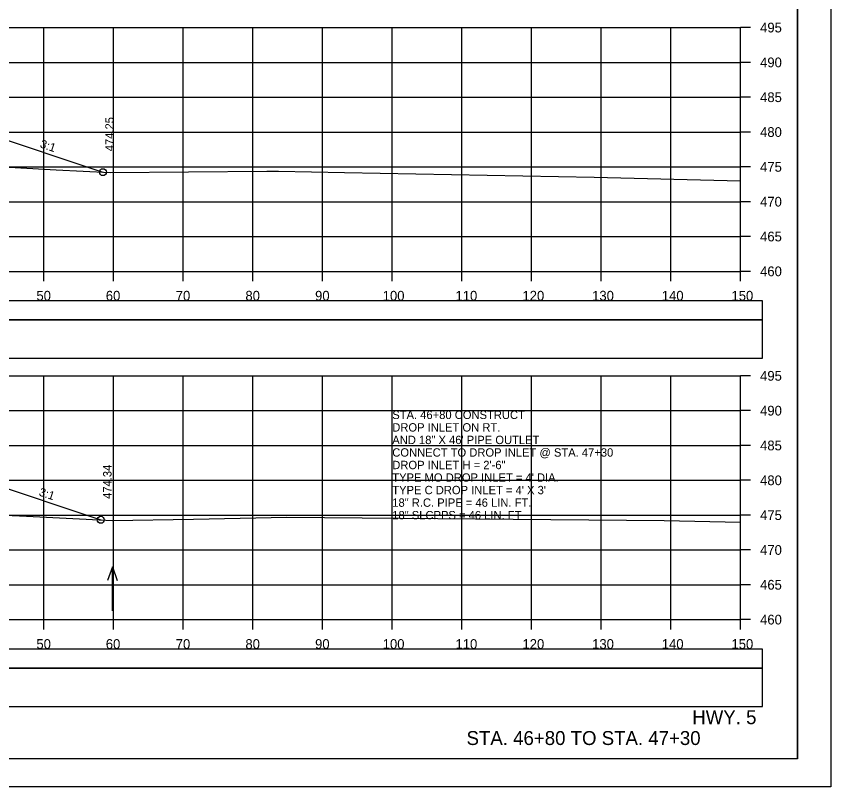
# Model space of a CAD drawing. Extents: x 1371057 to 1372761, y 380005 to 390517.
# Drawn here: x 1371606.9 to 1371723.8, y 382565.1 to 382675.7 of the extents above; entities that cross this region are included whole.
import ezdxf

# ---------------------------------------------------------------- set-up
doc = ezdxf.new("R2010")
doc.units = 0
for name, color, linetype in [('R_Axis', 7, 'Continuous'), ('R_Axis Annot', 7, 'Continuous'), ('R_Border', 7, 'Continuous'), ('R_Detour', 7, 'Continuous'), ('R_Dimension', 7, 'Continuous'), ('R_Draft', 7, 'Continuous'), ('R_Exist Surface', 7, 'Continuous'), ('R_Fin Surface', 7, 'Continuous'), ('R_Grid', 7, 'Continuous'), ('R_No Plot', 7, 'Continuous'), ('R_Water Annot', 7, 'Continuous'), ('R_Xsect Elev', 7, 'Continuous'), ('R_Xsect Slope', 7, 'Continuous')]:
    doc.layers.add(name, color=color, linetype=linetype)

msp = doc.modelspace()

# ---------------------------------------------------------------- linework, layer by layer
at = {"layer": 'R_Axis'}
for p, q in [((1371710.87, 382639.12), (1371710.87, 382674.12)), ((1371712.27, 382674.12), (1371710.87, 382674.12)), ((1371712.27, 382669.12), (1371710.87, 382669.12)), ((1371712.27, 382664.12), (1371710.87, 382664.12)), ((1371712.27, 382659.12), (1371710.87, 382659.12)), ((1371712.27, 382654.12), (1371710.87, 382654.12)), ((1371712.27, 382649.12), (1371710.87, 382649.12)), ((1371712.27, 382644.12), (1371710.87, 382644.12)), ((1371410.87, 382639.12), (1371710.87, 382639.12)), ((1371610.87, 382637.72), (1371610.87, 382639.12)), ((1371620.87, 382637.72), (1371620.87, 382639.12)), ((1371630.87, 382637.72), (1371630.87, 382639.12)), ((1371640.87, 382637.72), (1371640.87, 382639.12)), ((1371650.87, 382637.72), (1371650.87, 382639.12)), ((1371660.87, 382637.72), (1371660.87, 382639.12)), ((1371670.87, 382637.72), (1371670.87, 382639.12)), ((1371680.87, 382637.72), (1371680.87, 382639.12)), ((1371690.87, 382637.72), (1371690.87, 382639.12)), ((1371700.87, 382637.72), (1371700.87, 382639.12)), ((1371710.87, 382637.72), (1371710.87, 382639.12)), ((1371712.27, 382639.12), (1371710.87, 382639.12)), ((1371710.87, 382589.12), (1371710.87, 382624.12)), ((1371712.27, 382624.12), (1371710.87, 382624.12)), ((1371712.27, 382619.12), (1371710.87, 382619.12)), ((1371712.27, 382614.12), (1371710.87, 382614.12)), ((1371712.27, 382609.12), (1371710.87, 382609.12)), ((1371712.27, 382604.12), (1371710.87, 382604.12)), ((1371712.27, 382599.12), (1371710.87, 382599.12)), ((1371712.27, 382594.12), (1371710.87, 382594.12)), ((1371410.87, 382589.12), (1371710.87, 382589.12)), ((1371610.87, 382587.72), (1371610.87, 382589.12)), ((1371620.87, 382587.72), (1371620.87, 382589.12)), ((1371630.87, 382587.72), (1371630.87, 382589.12)), ((1371640.87, 382587.72), (1371640.87, 382589.12)), ((1371650.87, 382587.72), (1371650.87, 382589.12)), ((1371660.87, 382587.72), (1371660.87, 382589.12)), ((1371670.87, 382587.72), (1371670.87, 382589.12)), ((1371680.87, 382587.72), (1371680.87, 382589.12)), ((1371690.87, 382587.72), (1371690.87, 382589.12)), ((1371700.87, 382587.72), (1371700.87, 382589.12)), ((1371710.87, 382587.72), (1371710.87, 382589.12)), ((1371712.27, 382589.12), (1371710.87, 382589.12))]:
    msp.add_line(p, q, dxfattribs=at)
at = {"layer": 'R_Border'}
for q in [(1371719.05, 382774.58), (1371402.87, 382569.12)]:
    msp.add_line((1371719.05, 382569.12), q, dxfattribs=at)
at = {"layer": 'R_Detour'}
for points in [[(1371407.72, 382632.16), (1371714.03, 382632.16), (1371714.03, 382634.87), (1371407.72, 382634.87)], [(1371407.72, 382582.16), (1371714.03, 382582.16), (1371714.03, 382584.87), (1371407.72, 382584.87)]]:
    msp.add_lwpolyline(points, close=True, dxfattribs=at)
at = {"layer": 'R_Dimension'}
for points in [[(1371407.72, 382626.64), (1371714.03, 382626.64), (1371714.03, 382632.16), (1371407.72, 382632.16)], [(1371407.72, 382576.64), (1371714.03, 382576.64), (1371714.03, 382582.16), (1371407.72, 382582.16)]]:
    msp.add_lwpolyline(points, close=True, dxfattribs=at)
at = {"layer": 'R_Exist Surface'}
for points in [[(1371604.15, 382654.16), (1371612.62, 382653.7), (1371620.36, 382653.31), (1371642.87, 382653.48), (1371644.56, 382653.51), (1371654, 382653.3), (1371689.83, 382652.62), (1371710.87, 382652.13)], [(1371604.22, 382604.18), (1371608.35, 382603.95), (1371620.69, 382603.37), (1371632.32, 382603.52), (1371645.75, 382603.83), (1371699.9, 382603.37), (1371710.87, 382603.13)]]:
    msp.add_lwpolyline(points, dxfattribs=at)
at = {"layer": 'R_Fin Surface'}
for points in [[(1371513.25, 382656.98), (1371519.37, 382659.02), (1371520.76, 382658.99), (1371524.37, 382658.92), (1371526.04, 382658.88), (1371527.37, 382658.86), (1371527.87, 382658.86), (1371527.88, 382658.36), (1371528.87, 382658.38), (1371539.66, 382658.59), (1371560.86, 382659.02), (1371560.87, 382659.02), (1371581.54, 382658.6), (1371592.87, 382658.38), (1371593.87, 382658.36), (1371593.87, 382658.86), (1371594.37, 382658.86), (1371597.37, 382658.92), (1371602.37, 382659.02), (1371619.33, 382653.36), (1371619.33, 382653.36)], [(1371513.37, 382607), (1371519.37, 382609), (1371524.37, 382608.9), (1371525.17, 382608.88), (1371527.37, 382608.84), (1371527.87, 382608.84), (1371527.88, 382608.34), (1371528.38, 382608.35), (1371528.87, 382608.36), (1371560.87, 382609), (1371560.87, 382609), (1371560.87, 382609), (1371592.87, 382608.36), (1371593.76, 382608.34), (1371593.87, 382608.34), (1371593.87, 382608.84), (1371594, 382608.84), (1371594.37, 382608.84), (1371597.37, 382608.9), (1371599.5, 382608.94), (1371602.37, 382609), (1371619.02, 382603.45)]]:
    msp.add_lwpolyline(points, dxfattribs=at)
at = {"layer": 'R_Grid'}
for p, q in [((1371410.87, 382674.12), (1371710.87, 382674.12)), ((1371610.87, 382639.12), (1371610.87, 382674.12)), ((1371620.87, 382639.12), (1371620.87, 382674.12)), ((1371630.87, 382639.12), (1371630.87, 382674.12)), ((1371640.87, 382639.12), (1371640.87, 382674.12)), ((1371650.87, 382639.12), (1371650.87, 382674.12)), ((1371660.87, 382639.12), (1371660.87, 382674.12)), ((1371670.87, 382639.12), (1371670.87, 382674.12)), ((1371680.87, 382639.12), (1371680.87, 382674.12)), ((1371690.87, 382639.12), (1371690.87, 382674.12)), ((1371700.87, 382639.12), (1371700.87, 382674.12)), ((1371710.87, 382639.12), (1371710.87, 382674.12)), ((1371410.87, 382669.12), (1371710.87, 382669.12)), ((1371410.87, 382664.12), (1371710.87, 382664.12)), ((1371410.87, 382659.12), (1371710.87, 382659.12)), ((1371410.87, 382654.12), (1371710.87, 382654.12)), ((1371410.87, 382649.12), (1371710.87, 382649.12)), ((1371410.87, 382644.12), (1371710.87, 382644.12)), ((1371410.87, 382639.12), (1371710.87, 382639.12)), ((1371410.87, 382624.12), (1371710.87, 382624.12)), ((1371610.87, 382589.12), (1371610.87, 382624.12)), ((1371620.87, 382589.12), (1371620.87, 382624.12)), ((1371630.87, 382589.12), (1371630.87, 382624.12)), ((1371640.87, 382589.12), (1371640.87, 382624.12)), ((1371650.87, 382589.12), (1371650.87, 382624.12)), ((1371660.87, 382589.12), (1371660.87, 382624.12)), ((1371670.87, 382589.12), (1371670.87, 382624.12)), ((1371680.87, 382589.12), (1371680.87, 382624.12)), ((1371690.87, 382589.12), (1371690.87, 382624.12)), ((1371700.87, 382589.12), (1371700.87, 382624.12)), ((1371710.87, 382589.12), (1371710.87, 382624.12)), ((1371410.87, 382619.12), (1371710.87, 382619.12)), ((1371410.87, 382614.12), (1371710.87, 382614.12)), ((1371410.87, 382609.12), (1371710.87, 382609.12)), ((1371410.87, 382604.12), (1371710.87, 382604.12)), ((1371410.87, 382599.12), (1371710.87, 382599.12)), ((1371410.87, 382594.12), (1371710.87, 382594.12)), ((1371410.87, 382589.12), (1371710.87, 382589.12))]:
    msp.add_line(p, q, dxfattribs=at)
at = {"layer": 'R_No Plot'}
msp.add_line((1371390.47, 382565.14), (1371723.8, 382565.14), dxfattribs=at)
for points in [[(1371390.46, 382778.47), (1371723.8, 382778.47), (1371723.8, 382565.13), (1371390.46, 382565.13)], [(1371636.79, 382774.58), (1371656.41, 382774.58), (1371656.41, 382764.7), (1371672.52, 382764.7), (1371695.72, 382764.7), (1371695.84, 382736.54), (1371719.05, 382736.54), (1371719.05, 382569.12), (1371402.87, 382569.12), (1371402.87, 382774.58)]]:
    msp.add_lwpolyline(points, close=True, dxfattribs=at)
for centre in [(1371619.33, 382653.36), (1371619.02, 382603.45)]:
    msp.add_circle(centre, 0.5, dxfattribs=at)
at = {"layer": 'R_Water Annot'}
for p, q in [((1371620.69, 382596.68), (1371619.99, 382594.75)), ((1371620.69, 382590.39), (1371620.69, 382596.68)), ((1371620.69, 382596.68), (1371621.39, 382594.75))]:
    msp.add_line(p, q, dxfattribs=at)

# ---------------------------------------------------------------- texts
at = {"layer": 'R_Axis Annot'}
for s, p in [('495', (1371713.67, 382673.42)), ('490', (1371713.67, 382668.42)), ('485', (1371713.67, 382663.42)), ('480', (1371713.67, 382658.42)), ('475', (1371713.67, 382653.42)), ('470', (1371713.67, 382648.42)), ('465', (1371713.67, 382643.42)), ('460', (1371713.67, 382638.42)), ('50', (1371609.79, 382634.92)), ('60', (1371619.75, 382634.92)), ('70', (1371629.79, 382634.92)), ('80', (1371639.79, 382634.92)), ('90', (1371649.79, 382634.92)), ('100', (1371659.5, 382634.92)), ('110', (1371669.95, 382634.92)), ('120', (1371679.56, 382634.92)), ('130', (1371689.56, 382634.92)), ('140', (1371699.56, 382634.92)), ('150', (1371709.56, 382634.92)), ('495', (1371713.67, 382623.42)), ('490', (1371713.67, 382618.42)), ('485', (1371713.67, 382613.42)), ('480', (1371713.67, 382608.42)), ('475', (1371713.67, 382603.42)), ('470', (1371713.67, 382598.42)), ('465', (1371713.67, 382593.42)), ('460', (1371713.67, 382588.42)), ('50', (1371609.79, 382584.92)), ('60', (1371619.75, 382584.92)), ('70', (1371629.79, 382584.92)), ('80', (1371639.79, 382584.92)), ('90', (1371649.79, 382584.92)), ('100', (1371659.5, 382584.92)), ('110', (1371669.95, 382584.92)), ('120', (1371679.56, 382584.92)), ('130', (1371689.56, 382584.92)), ('140', (1371699.56, 382584.92)), ('150', (1371709.56, 382584.92))]:
    msp.add_text(s, height=1.4, dxfattribs=at).set_placement(p)
at = {"layer": 'R_Draft'}
for s, p in [('HWY. 5', (1371703.93, 382574.11)), ('STA. 46+80 TO STA. 47+30', (1371671.53, 382571.12))]:
    msp.add_text(s, height=2, dxfattribs=at).set_placement(p)
at = {"layer": 'R_Water Annot'}
for s, p in [('STA. 46+80 CONSTRUCT', (1371660.87, 382617.92)), ('DROP INLET ON RT.', (1371660.87, 382616.12)), ('AND 18" X 46\' PIPE OUTLET', (1371660.87, 382614.32)), ('CONNECT TO DROP INLET @ STA. 47+30', (1371660.87, 382612.52)), ('DROP INLET H = 2\'-6"', (1371660.87, 382610.72)), ("TYPE MO DROP INLET = 4' DIA.", (1371660.87, 382608.92)), ("TYPE C DROP INLET = 4' X 3'", (1371660.87, 382607.12)), ('18" R.C. PIPE = 46 LIN. FT.', (1371660.87, 382605.32)), ('18" SLCPPS = 46 LIN. FT', (1371660.87, 382603.52))]:
    msp.add_text(s, height=1.2, dxfattribs=at).set_placement(p)
at = {"layer": 'R_Xsect Elev'}
for s, p in [('474.25', (1371620.88, 382656.36)), ('474.34', (1371620.57, 382606.45))]:
    msp.add_text(s, height=1.2, rotation=90, dxfattribs=at).set_placement(p)
at = {"layer": 'R_Xsect Slope'}
for rotation, p in [(341.5647, (1371610.22, 382656.93)), (341.5637, (1371610.06, 382606.96))]:
    msp.add_text('3:1', height=1.2, rotation=rotation, dxfattribs=at).set_placement(p)

doc.saveas('drawing.dxf')
